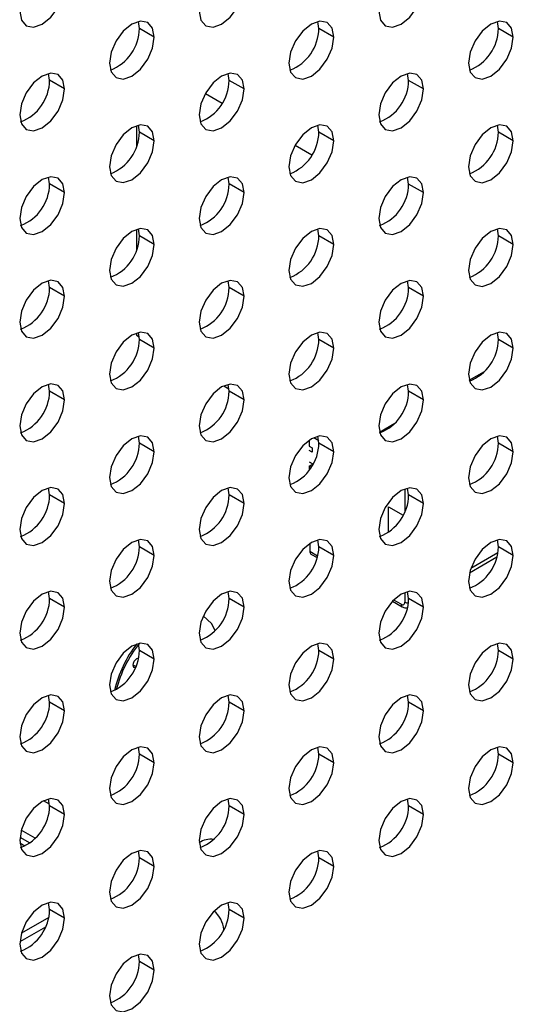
# Model space of a CAD drawing. Header units: millimetres. Extents: x 0 to 1118, y 0 to 864.
# Tile 394 of 438: x 1040 to 1042.34, y 675.92 to 680.58. Entities that reach past the tile are written whole.
import ezdxf

# ---------------------------------------------------------------- set-up
doc = ezdxf.new("R2010")
doc.units = ezdxf.units.MM

msp = doc.modelspace()

# ---------------------------------------------------------------- linework, layer by layer
at = {"color": 7, "linetype": 'Continuous', "lineweight": 25}
for p, q in [((1040.5702, 680.5336), (1040.5656, 680.5665)), ((1041.4187, 680.5335), (1041.4141, 680.5664)), ((1042.2672, 680.5334), (1042.2627, 680.5664)), ((1040.6409, 680.4928), (1040.5702, 680.5336)), ((1041.4894, 680.4927), (1041.4187, 680.5335)), ((1042.3379, 680.4926), (1042.2672, 680.5334)), ((1040.1459, 680.2887), (1040.1413, 680.3216)), ((1040.9944, 680.2886), (1040.9899, 680.3215)), ((1041.843, 680.2885), (1041.8384, 680.3214)), ((1040.2166, 680.2478), (1040.1459, 680.2887)), ((1041.0652, 680.2478), (1040.9944, 680.2886)), ((1041.9137, 680.2477), (1041.843, 680.2885)), ((1040.8822, 680.2265), (1040.9615, 680.1808)), ((1040.556, 680.0739), (1040.556, 679.9744)), ((1040.5702, 680.0437), (1040.5656, 680.0766)), ((1040.6409, 680.0028), (1040.5702, 680.0437)), ((1041.4187, 680.0436), (1041.4141, 680.0765)), ((1041.4894, 680.0028), (1041.4187, 680.0436)), ((1042.2672, 680.0435), (1042.2627, 680.0764)), ((1042.3379, 680.0027), (1042.2672, 680.0435)), ((1041.3065, 679.9816), (1041.3858, 679.9358)), ((1040.1459, 679.7987), (1040.1413, 679.8317)), ((1040.9944, 679.7987), (1040.9899, 679.8316)), ((1041.843, 679.7986), (1041.8384, 679.8315)), ((1040.2166, 679.7579), (1040.1459, 679.7987)), ((1041.0652, 679.7578), (1040.9944, 679.7987)), ((1041.9137, 679.7578), (1041.843, 679.7986)), ((1040.556, 679.5839), (1040.556, 679.4845)), ((1040.5702, 679.5537), (1040.5656, 679.5867)), ((1041.4187, 679.5537), (1041.4141, 679.5866)), ((1042.2672, 679.5536), (1042.2627, 679.5865)), ((1040.6409, 679.5129), (1040.5702, 679.5537)), ((1041.4894, 679.5128), (1041.4187, 679.5537)), ((1042.3379, 679.5128), (1042.2672, 679.5536)), ((1040.1459, 679.3088), (1040.1413, 679.3417)), ((1040.9944, 679.3087), (1040.9899, 679.3417)), ((1041.843, 679.3087), (1041.8384, 679.3416)), ((1040.2166, 679.268), (1040.1459, 679.3088)), ((1041.0652, 679.2679), (1040.9944, 679.3087)), ((1041.9137, 679.2678), (1041.843, 679.3087)), ((1040.556, 679.094), (1040.556, 679.0839)), ((1040.556, 679.0839), (1040.5696, 679.0761)), ((1040.5702, 679.0638), (1040.5656, 679.0967)), ((1040.6409, 679.023), (1040.5702, 679.0638)), ((1041.4187, 679.0637), (1041.4141, 679.0967)), ((1041.4894, 679.0229), (1041.4187, 679.0637)), ((1042.2672, 679.0637), (1042.2627, 679.0966)), ((1042.3379, 679.0228), (1042.2672, 679.0637)), ((1042.1294, 678.8709), (1042.2017, 678.9127)), ((1040.1459, 678.8189), (1040.1413, 678.8518)), ((1040.9701, 678.8449), (1040.9939, 678.8312)), ((1040.9944, 678.8188), (1040.9899, 678.8517)), ((1041.843, 678.8187), (1041.8384, 678.8517)), ((1040.2166, 678.7781), (1040.1459, 678.8189)), ((1041.0652, 678.778), (1040.9944, 678.8188)), ((1041.9137, 678.7779), (1041.843, 678.8187)), ((1041.7051, 678.626), (1041.7775, 678.6677)), ((1041.7475, 678.6418), (1041.7475, 678.6505)), ((1041.7746, 678.6661), (1041.7754, 678.6656)), ((1040.5702, 678.5739), (1040.5656, 678.6068)), ((1041.3944, 678.6), (1041.4181, 678.5863)), ((1041.4187, 678.5738), (1041.4141, 678.6067)), ((1042.2672, 678.5737), (1042.2627, 678.6067)), ((1040.6409, 678.5331), (1040.5702, 678.5739)), ((1041.3727, 678.5875), (1041.3727, 678.5592)), ((1041.3727, 678.5592), (1041.3869, 678.551)), ((1041.3869, 678.551), (1041.3869, 678.5306)), ((1041.4894, 678.533), (1041.4187, 678.5738)), ((1042.3379, 678.5329), (1042.2672, 678.5737)), ((1041.3869, 678.5306), (1041.3727, 678.5388)), ((1041.3727, 678.4857), (1041.3869, 678.4775)), ((1041.3727, 678.4653), (1041.3869, 678.4735)), ((1041.3727, 678.4653), (1041.3727, 678.4464)), ((1041.382, 678.46), (1041.3727, 678.4653)), ((1041.3869, 678.4775), (1041.3869, 678.468)), ((1040.1459, 678.329), (1040.1413, 678.3619)), ((1040.2166, 678.2881), (1040.1459, 678.329)), ((1040.9944, 678.3289), (1040.9899, 678.3618)), ((1041.0652, 678.2881), (1040.9944, 678.3289)), ((1041.843, 678.3288), (1041.8384, 678.3617)), ((1041.9137, 678.288), (1041.843, 678.3288)), ((1041.7475, 678.2734), (1041.8169, 678.2334)), ((1041.7475, 678.1518), (1041.7475, 678.2734)), ((1040.5702, 678.084), (1040.5656, 678.1169)), ((1040.6409, 678.0431), (1040.5702, 678.084)), ((1041.3763, 678.1), (1041.3763, 678.0611)), ((1041.4187, 678.0839), (1041.4141, 678.1168)), ((1041.4894, 678.0431), (1041.4187, 678.0839)), ((1042.2672, 678.0838), (1042.2627, 678.1167)), ((1042.3379, 678.043), (1042.2672, 678.0838)), ((1041.3815, 678.0497), (1041.4108, 678.0328)), ((1042.131, 677.9615), (1042.2603, 678.0361)), ((1040.1459, 677.839), (1040.1413, 677.872)), ((1040.9944, 677.839), (1040.9899, 677.8719)), ((1041.843, 677.8389), (1041.8384, 677.8718)), ((1040.2166, 677.7982), (1040.1459, 677.839)), ((1041.0652, 677.7981), (1040.9944, 677.839)), ((1041.7673, 677.8269), (1041.8128, 677.8007)), ((1041.9137, 677.7981), (1041.843, 677.8389)), ((1040.5702, 677.594), (1040.5656, 677.627)), ((1041.4187, 677.594), (1041.4141, 677.6269)), ((1042.2672, 677.5939), (1042.2627, 677.6268)), ((1040.6409, 677.5532), (1040.5702, 677.594)), ((1041.4894, 677.5531), (1041.4187, 677.594)), ((1042.3379, 677.5531), (1042.2672, 677.5939)), ((1040.1459, 677.3491), (1040.1413, 677.382)), ((1040.2166, 677.3083), (1040.1459, 677.3491)), ((1040.9944, 677.349), (1040.9899, 677.382)), ((1041.0652, 677.3082), (1040.9944, 677.349)), ((1041.843, 677.349), (1041.8384, 677.3819)), ((1041.9137, 677.3081), (1041.843, 677.349)), ((1040.5615, 677.136), (1040.5661, 677.1353)), ((1040.5702, 677.1041), (1040.5656, 677.137)), ((1041.4187, 677.104), (1041.4141, 677.137)), ((1042.2672, 677.104), (1042.2627, 677.1369)), ((1040.6409, 677.0633), (1040.5702, 677.1041)), ((1041.4894, 677.0632), (1041.4187, 677.104)), ((1042.3379, 677.0631), (1042.2672, 677.104)), ((1040.1457, 676.8669), (1040.1173, 676.8833)), ((1040.1459, 676.8592), (1040.1413, 676.8921)), ((1040.9944, 676.8591), (1040.9899, 676.892)), ((1041.843, 676.859), (1041.8384, 676.892)), ((1040.2166, 676.8184), (1040.1459, 676.8592)), ((1041.0652, 676.8183), (1040.9944, 676.8591)), ((1041.9137, 676.8182), (1041.843, 676.859)), ((1040.0782, 676.7059), (1040.0116, 676.7442)), ((1040.0053, 676.7112), (1040.0527, 676.6838)), ((1040.0281, 676.6694), (1040.0052, 676.6827)), ((1040.5702, 676.6142), (1040.5656, 676.6471)), ((1041.4187, 676.6141), (1041.4141, 676.647)), ((1040.6409, 676.5734), (1040.5702, 676.6142)), ((1041.4894, 676.5733), (1041.4187, 676.6141)), ((1040.1459, 676.3693), (1040.1413, 676.4022)), ((1040.2166, 676.3284), (1040.1459, 676.3693)), ((1040.9944, 676.3692), (1040.9899, 676.4021)), ((1041.0652, 676.3284), (1040.9944, 676.3692)), ((1040.1415, 676.3317), (1040.0125, 676.2572)), ((1040.1258, 676.2859), (1040.0048, 676.2161)), ((1040.5702, 676.1243), (1040.5656, 676.1572)), ((1040.6409, 676.0834), (1040.5702, 676.1243))]:
    msp.add_line(p, q, dxfattribs=at)
at = {"color": 8, "linetype": 'Continuous', "lineweight": 25}
for p, q in [((1041.8253, 678.3577), (1041.8253, 678.2509)), ((1041.4128, 678.04), (1041.3763, 678.0611)), ((1042.2647, 678.0555), (1042.1371, 677.9819)), ((1041.8253, 677.8678), (1041.8253, 677.8223)), ((1041.8076, 677.8121), (1041.7727, 677.8323)), ((1040.5531, 677.5175), (1040.5406, 677.5248))]:
    msp.add_line(p, q, dxfattribs=at)
at = {"color": 7, "linetype": 'Continuous', "lineweight": 25, "flags": 128}
for points in [[(1040.0045, 680.6153), (1040.0126, 680.5731), (1040.0356, 680.5466), (1040.07, 680.5399), (1040.1106, 680.5541), (1040.1511, 680.5868), (1040.1856, 680.6332), (1040.2086, 680.6862), (1040.2166, 680.7378)], [(1040.853, 680.6152), (1040.8611, 680.573), (1040.8841, 680.5466), (1040.9185, 680.5399), (1040.9591, 680.554), (1040.9997, 680.5867), (1041.0341, 680.6331), (1041.0571, 680.6862), (1041.0652, 680.7377)], [(1041.7015, 680.6151), (1041.7096, 680.5729), (1041.7326, 680.5465), (1041.767, 680.5398), (1041.8076, 680.5539), (1041.8482, 680.5866), (1041.8826, 680.6331), (1041.9056, 680.6861), (1041.9137, 680.7376)], [(1040.6409, 680.4928), (1040.6328, 680.535), (1040.6098, 680.5614), (1040.5754, 680.5681), (1040.5348, 680.554), (1040.4942, 680.5213), (1040.4598, 680.4748), (1040.4368, 680.4218), (1040.4288, 680.3703)], [(1041.4894, 680.4927), (1041.4813, 680.5349), (1041.4584, 680.5614), (1041.4239, 680.568), (1041.3834, 680.5539), (1041.3428, 680.5212), (1041.3084, 680.4748), (1041.2854, 680.4218), (1041.2773, 680.3702)], [(1042.3379, 680.4926), (1042.3299, 680.5348), (1042.3069, 680.5613), (1042.2725, 680.568), (1042.2319, 680.5539), (1042.1913, 680.5211), (1042.1569, 680.4747), (1042.1339, 680.4217), (1042.1258, 680.3701)], [(1040.4288, 680.3703), (1040.4368, 680.3281), (1040.4598, 680.3016), (1040.4942, 680.2949), (1040.5348, 680.3091), (1040.5754, 680.3418), (1040.6098, 680.3882), (1040.6328, 680.4412), (1040.6409, 680.4928)], [(1041.2773, 680.3702), (1041.2854, 680.328), (1041.3084, 680.3015), (1041.3428, 680.2949), (1041.3834, 680.309), (1041.4239, 680.3417), (1041.4584, 680.3881), (1041.4813, 680.4412), (1041.4894, 680.4927)], [(1042.1258, 680.3701), (1042.1339, 680.3279), (1042.1569, 680.3015), (1042.1913, 680.2948), (1042.2319, 680.3089), (1042.2725, 680.3416), (1042.3069, 680.3881), (1042.3299, 680.4411), (1042.3379, 680.4926)], [(1040.2166, 680.2478), (1040.2086, 680.2901), (1040.1856, 680.3165), (1040.1511, 680.3232), (1040.1106, 680.3091), (1040.07, 680.2763), (1040.0356, 680.2299), (1040.0126, 680.1769), (1040.0045, 680.1254)], [(1041.0652, 680.2478), (1041.0571, 680.29), (1041.0341, 680.3164), (1040.9997, 680.3231), (1040.9591, 680.309), (1040.9185, 680.2763), (1040.8841, 680.2298), (1040.8611, 680.1768), (1040.853, 680.1253)], [(1041.9137, 680.2477), (1041.9056, 680.2899), (1041.8826, 680.3164), (1041.8482, 680.323), (1041.8076, 680.3089), (1041.767, 680.2762), (1041.7326, 680.2298), (1041.7096, 680.1768), (1041.7015, 680.1252)], [(1040.0045, 680.1254), (1040.0126, 680.0832), (1040.0356, 680.0567), (1040.07, 680.05), (1040.1106, 680.0641), (1040.1511, 680.0969), (1040.1856, 680.1433), (1040.2086, 680.1963), (1040.2166, 680.2478)], [(1040.853, 680.1253), (1040.8611, 680.0831), (1040.8841, 680.0566), (1040.9185, 680.0499), (1040.9591, 680.064), (1040.9997, 680.0968), (1041.0341, 680.1432), (1041.0571, 680.1962), (1041.0652, 680.2478)], [(1041.7015, 680.1252), (1041.7096, 680.083), (1041.7326, 680.0565), (1041.767, 680.0499), (1041.8076, 680.064), (1041.8482, 680.0967), (1041.8826, 680.1431), (1041.9056, 680.1961), (1041.9137, 680.2477)], [(1040.6409, 680.0028), (1040.6328, 680.045), (1040.6098, 680.0715), (1040.5754, 680.0782), (1040.5348, 680.0641), (1040.4942, 680.0313), (1040.4598, 679.9849), (1040.4368, 679.9319), (1040.4288, 679.8804)], [(1041.4894, 680.0028), (1041.4813, 680.045), (1041.4584, 680.0714), (1041.4239, 680.0781), (1041.3834, 680.064), (1041.3428, 680.0313), (1041.3084, 679.9848), (1041.2854, 679.9318), (1041.2773, 679.8803)], [(1042.3379, 680.0027), (1042.3299, 680.0449), (1042.3069, 680.0714), (1042.2725, 680.078), (1042.2319, 680.0639), (1042.1913, 680.0312), (1042.1569, 679.9848), (1042.1339, 679.9318), (1042.1258, 679.8802)], [(1040.4288, 679.8804), (1040.4368, 679.8382), (1040.4598, 679.8117), (1040.4942, 679.805), (1040.5348, 679.8191), (1040.5754, 679.8519), (1040.6098, 679.8983), (1040.6328, 679.9513), (1040.6409, 680.0028)], [(1041.2773, 679.8803), (1041.2854, 679.8381), (1041.3084, 679.8116), (1041.3428, 679.8049), (1041.3834, 679.819), (1041.4239, 679.8518), (1041.4584, 679.8982), (1041.4813, 679.9512), (1041.4894, 680.0028)], [(1042.1258, 679.8802), (1042.1339, 679.838), (1042.1569, 679.8115), (1042.1913, 679.8049), (1042.2319, 679.819), (1042.2725, 679.8517), (1042.3069, 679.8981), (1042.3299, 679.9511), (1042.3379, 680.0027)], [(1040.2166, 679.7579), (1040.2086, 679.8001), (1040.1856, 679.8266), (1040.1511, 679.8333), (1040.1106, 679.8192), (1040.07, 679.7864), (1040.0356, 679.74), (1040.0126, 679.687), (1040.0045, 679.6355)], [(1041.0652, 679.7578), (1041.0571, 679.8), (1041.0341, 679.8265), (1040.9997, 679.8332), (1040.9591, 679.8191), (1040.9185, 679.7863), (1040.8841, 679.7399), (1040.8611, 679.6869), (1040.853, 679.6354)], [(1041.9137, 679.7578), (1041.9056, 679.8), (1041.8826, 679.8264), (1041.8482, 679.8331), (1041.8076, 679.819), (1041.767, 679.7863), (1041.7326, 679.7398), (1041.7096, 679.6868), (1041.7015, 679.6353)], [(1040.0045, 679.6355), (1040.0126, 679.5932), (1040.0356, 679.5668), (1040.07, 679.5601), (1040.1106, 679.5742), (1040.1511, 679.607), (1040.1856, 679.6534), (1040.2086, 679.7064), (1040.2166, 679.7579)], [(1040.853, 679.6354), (1040.8611, 679.5932), (1040.8841, 679.5667), (1040.9185, 679.56), (1040.9591, 679.5741), (1040.9997, 679.6069), (1041.0341, 679.6533), (1041.0571, 679.7063), (1041.0652, 679.7578)], [(1041.7015, 679.6353), (1041.7096, 679.5931), (1041.7326, 679.5666), (1041.767, 679.5599), (1041.8076, 679.574), (1041.8482, 679.6068), (1041.8826, 679.6532), (1041.9056, 679.7062), (1041.9137, 679.7578)], [(1040.6409, 679.5129), (1040.6328, 679.5551), (1040.6098, 679.5816), (1040.5754, 679.5883), (1040.5348, 679.5742), (1040.4942, 679.5414), (1040.4598, 679.495), (1040.4368, 679.442), (1040.4288, 679.3905)], [(1041.4894, 679.5128), (1041.4813, 679.555), (1041.4584, 679.5815), (1041.4239, 679.5882), (1041.3834, 679.5741), (1041.3428, 679.5413), (1041.3084, 679.4949), (1041.2854, 679.4419), (1041.2773, 679.3904)], [(1042.3379, 679.5128), (1042.3299, 679.555), (1042.3069, 679.5814), (1042.2725, 679.5881), (1042.2319, 679.574), (1042.1913, 679.5413), (1042.1569, 679.4948), (1042.1339, 679.4418), (1042.1258, 679.3903)], [(1040.4288, 679.3905), (1040.4368, 679.3482), (1040.4598, 679.3218), (1040.4942, 679.3151), (1040.5348, 679.3292), (1040.5754, 679.362), (1040.6098, 679.4084), (1040.6328, 679.4614), (1040.6409, 679.5129)], [(1041.2773, 679.3904), (1041.2854, 679.3482), (1041.3084, 679.3217), (1041.3428, 679.315), (1041.3834, 679.3291), (1041.4239, 679.3619), (1041.4584, 679.4083), (1041.4813, 679.4613), (1041.4894, 679.5128)], [(1042.1258, 679.3903), (1042.1339, 679.3481), (1042.1569, 679.3216), (1042.1913, 679.3149), (1042.2319, 679.329), (1042.2725, 679.3618), (1042.3069, 679.4082), (1042.3299, 679.4612), (1042.3379, 679.5128)], [(1040.2166, 679.268), (1040.2086, 679.3102), (1040.1856, 679.3367), (1040.1511, 679.3434), (1040.1106, 679.3292), (1040.07, 679.2965), (1040.0356, 679.2501), (1040.0126, 679.1971), (1040.0045, 679.1455)], [(1041.0652, 679.2679), (1041.0571, 679.3101), (1041.0341, 679.3366), (1040.9997, 679.3433), (1040.9591, 679.3292), (1040.9185, 679.2964), (1040.8841, 679.25), (1040.8611, 679.197), (1040.853, 679.1455)], [(1041.9137, 679.2678), (1041.9056, 679.31), (1041.8826, 679.3365), (1041.8482, 679.3432), (1041.8076, 679.3291), (1041.767, 679.2963), (1041.7326, 679.2499), (1041.7096, 679.1969), (1041.7015, 679.1454)], [(1040.0045, 679.1455), (1040.0126, 679.1033), (1040.0356, 679.0769), (1040.07, 679.0702), (1040.1106, 679.0843), (1040.1511, 679.117), (1040.1856, 679.1635), (1040.2086, 679.2165), (1040.2166, 679.268)], [(1040.853, 679.1455), (1040.8611, 679.1032), (1040.8841, 679.0768), (1040.9185, 679.0701), (1040.9591, 679.0842), (1040.9997, 679.117), (1041.0341, 679.1634), (1041.0571, 679.2164), (1041.0652, 679.2679)], [(1041.7015, 679.1454), (1041.7096, 679.1032), (1041.7326, 679.0767), (1041.767, 679.07), (1041.8076, 679.0841), (1041.8482, 679.1169), (1041.8826, 679.1633), (1041.9056, 679.2163), (1041.9137, 679.2678)], [(1040.6409, 679.023), (1040.6328, 679.0652), (1040.6098, 679.0917), (1040.5754, 679.0983), (1040.5348, 679.0842), (1040.4942, 679.0515), (1040.4598, 679.0051), (1040.4368, 678.9521), (1040.4288, 678.9005)], [(1041.4894, 679.0229), (1041.4813, 679.0651), (1041.4584, 679.0916), (1041.4239, 679.0983), (1041.3834, 679.0842), (1041.3428, 679.0514), (1041.3084, 679.005), (1041.2854, 678.952), (1041.2773, 678.9004)], [(1042.3379, 679.0228), (1042.3299, 679.065), (1042.3069, 679.0915), (1042.2725, 679.0982), (1042.2319, 679.0841), (1042.1913, 679.0513), (1042.1569, 679.0049), (1042.1339, 678.9519), (1042.1258, 678.9004)], [(1040.4288, 678.9005), (1040.4368, 678.8583), (1040.4598, 678.8319), (1040.4942, 678.8252), (1040.5348, 678.8393), (1040.5754, 678.872), (1040.6098, 678.9184), (1040.6328, 678.9715), (1040.6409, 679.023)], [(1041.2773, 678.9004), (1041.2854, 678.8582), (1041.3084, 678.8318), (1041.3428, 678.8251), (1041.3834, 678.8392), (1041.4239, 678.872), (1041.4584, 678.9184), (1041.4813, 678.9714), (1041.4894, 679.0229)], [(1042.1258, 678.9004), (1042.1339, 678.8582), (1042.1569, 678.8317), (1042.1913, 678.825), (1042.2319, 678.8391), (1042.2725, 678.8719), (1042.3069, 678.9183), (1042.3299, 678.9713), (1042.3379, 679.0228)], [(1040.2166, 678.7781), (1040.2086, 678.8203), (1040.1856, 678.8467), (1040.1511, 678.8534), (1040.1106, 678.8393), (1040.07, 678.8066), (1040.0356, 678.7601), (1040.0126, 678.7071), (1040.0045, 678.6556)], [(1041.0652, 678.778), (1041.0571, 678.8202), (1041.0341, 678.8467), (1040.9997, 678.8533), (1040.9591, 678.8392), (1040.9185, 678.8065), (1040.8841, 678.7601), (1040.8611, 678.7071), (1040.853, 678.6555)], [(1041.9137, 678.7779), (1041.9056, 678.8201), (1041.8826, 678.8466), (1041.8482, 678.8533), (1041.8076, 678.8392), (1041.767, 678.8064), (1041.7326, 678.76), (1041.7096, 678.707), (1041.7015, 678.6554)], [(1040.0045, 678.6556), (1040.0126, 678.6134), (1040.0356, 678.5869), (1040.07, 678.5802), (1040.1106, 678.5944), (1040.1511, 678.6271), (1040.1856, 678.6735), (1040.2086, 678.7265), (1040.2166, 678.7781)], [(1040.853, 678.6555), (1040.8611, 678.6133), (1040.8841, 678.5869), (1040.9185, 678.5802), (1040.9591, 678.5943), (1040.9997, 678.627), (1041.0341, 678.6734), (1041.0571, 678.7265), (1041.0652, 678.778)], [(1041.7015, 678.6554), (1041.7096, 678.6132), (1041.7326, 678.5868), (1041.767, 678.5801), (1041.8076, 678.5942), (1041.8482, 678.627), (1041.8826, 678.6734), (1041.9056, 678.7264), (1041.9137, 678.7779)], [(1040.6409, 678.5331), (1040.6328, 678.5753), (1040.6098, 678.6017), (1040.5754, 678.6084), (1040.5348, 678.5943), (1040.4942, 678.5616), (1040.4598, 678.5151), (1040.4368, 678.4621), (1040.4288, 678.4106)], [(1041.4894, 678.533), (1041.4813, 678.5752), (1041.4584, 678.6017), (1041.4239, 678.6083), (1041.3834, 678.5942), (1041.3428, 678.5615), (1041.3084, 678.5151), (1041.2854, 678.4621), (1041.2773, 678.4105)], [(1042.3379, 678.5329), (1042.3299, 678.5751), (1042.3069, 678.6016), (1042.2725, 678.6083), (1042.2319, 678.5942), (1042.1913, 678.5614), (1042.1569, 678.515), (1042.1339, 678.462), (1042.1258, 678.4104)], [(1040.4288, 678.4106), (1040.4368, 678.3684), (1040.4598, 678.3419), (1040.4942, 678.3352), (1040.5348, 678.3494), (1040.5754, 678.3821), (1040.6098, 678.4285), (1040.6328, 678.4815), (1040.6409, 678.5331)], [(1041.2773, 678.4105), (1041.2854, 678.3683), (1041.3084, 678.3419), (1041.3428, 678.3352), (1041.3834, 678.3493), (1041.4239, 678.382), (1041.4584, 678.4284), (1041.4813, 678.4815), (1041.4894, 678.533)], [(1042.1258, 678.4104), (1042.1339, 678.3682), (1042.1569, 678.3418), (1042.1913, 678.3351), (1042.2319, 678.3492), (1042.2725, 678.3819), (1042.3069, 678.4284), (1042.3299, 678.4814), (1042.3379, 678.5329)], [(1040.2166, 678.2881), (1040.2086, 678.3304), (1040.1856, 678.3568), (1040.1511, 678.3635), (1040.1106, 678.3494), (1040.07, 678.3166), (1040.0356, 678.2702), (1040.0126, 678.2172), (1040.0045, 678.1657)], [(1041.0652, 678.2881), (1041.0571, 678.3303), (1041.0341, 678.3567), (1040.9997, 678.3634), (1040.9591, 678.3493), (1040.9185, 678.3166), (1040.8841, 678.2701), (1040.8611, 678.2171), (1040.853, 678.1656)], [(1041.9137, 678.288), (1041.9056, 678.3302), (1041.8826, 678.3567), (1041.8482, 678.3633), (1041.8076, 678.3492), (1041.767, 678.3165), (1041.7326, 678.2701), (1041.7096, 678.2171), (1041.7015, 678.1655)], [(1040.0045, 678.1657), (1040.0126, 678.1235), (1040.0356, 678.097), (1040.07, 678.0903), (1040.1106, 678.1044), (1040.1511, 678.1372), (1040.1856, 678.1836), (1040.2086, 678.2366), (1040.2166, 678.2881)], [(1040.853, 678.1656), (1040.8611, 678.1234), (1040.8841, 678.0969), (1040.9185, 678.0902), (1040.9591, 678.1044), (1040.9997, 678.1371), (1041.0341, 678.1835), (1041.0571, 678.2365), (1041.0652, 678.2881)], [(1041.7015, 678.1655), (1041.7096, 678.1233), (1041.7326, 678.0968), (1041.767, 678.0902), (1041.8076, 678.1043), (1041.8482, 678.137), (1041.8826, 678.1834), (1041.9056, 678.2365), (1041.9137, 678.288)], [(1040.6409, 678.0431), (1040.6328, 678.0854), (1040.6098, 678.1118), (1040.5754, 678.1185), (1040.5348, 678.1044), (1040.4942, 678.0716), (1040.4598, 678.0252), (1040.4368, 677.9722), (1040.4288, 677.9207)], [(1041.4894, 678.0431), (1041.4813, 678.0853), (1041.4584, 678.1117), (1041.4239, 678.1184), (1041.3834, 678.1043), (1041.3428, 678.0716), (1041.3084, 678.0251), (1041.2854, 677.9721), (1041.2773, 677.9206)], [(1042.3379, 678.043), (1042.3299, 678.0852), (1042.3069, 678.1117), (1042.2725, 678.1183), (1042.2319, 678.1042), (1042.1913, 678.0715), (1042.1569, 678.0251), (1042.1339, 677.9721), (1042.1258, 677.9205)], [(1040.4288, 677.9207), (1040.4368, 677.8785), (1040.4598, 677.852), (1040.4942, 677.8453), (1040.5348, 677.8594), (1040.5754, 677.8922), (1040.6098, 677.9386), (1040.6328, 677.9916), (1040.6409, 678.0431)], [(1041.2773, 677.9206), (1041.2854, 677.8784), (1041.3084, 677.8519), (1041.3428, 677.8452), (1041.3834, 677.8593), (1041.4239, 677.8921), (1041.4584, 677.9385), (1041.4813, 677.9915), (1041.4894, 678.0431)], [(1042.1258, 677.9205), (1042.1339, 677.8783), (1042.1569, 677.8518), (1042.1913, 677.8452), (1042.2319, 677.8593), (1042.2725, 677.892), (1042.3069, 677.9384), (1042.3299, 677.9914), (1042.3379, 678.043)], [(1040.2166, 677.7982), (1040.2086, 677.8404), (1040.1856, 677.8669), (1040.1511, 677.8736), (1040.1106, 677.8595), (1040.07, 677.8267), (1040.0356, 677.7803), (1040.0126, 677.7273), (1040.0045, 677.6758)], [(1041.0652, 677.7981), (1041.0571, 677.8403), (1041.0341, 677.8668), (1040.9997, 677.8735), (1040.9591, 677.8594), (1040.9185, 677.8266), (1040.8841, 677.7802), (1040.8611, 677.7272), (1040.853, 677.6757)], [(1041.9137, 677.7981), (1041.9056, 677.8403), (1041.8826, 677.8667), (1041.8482, 677.8734), (1041.8076, 677.8593), (1041.767, 677.8266), (1041.7326, 677.7801), (1041.7096, 677.7271), (1041.7015, 677.6756)], [(1040.0045, 677.6758), (1040.0126, 677.6335), (1040.0356, 677.6071), (1040.07, 677.6004), (1040.1106, 677.6145), (1040.1511, 677.6473), (1040.1856, 677.6937), (1040.2086, 677.7467), (1040.2166, 677.7982)], [(1040.853, 677.6757), (1040.8611, 677.6335), (1040.8841, 677.607), (1040.9185, 677.6003), (1040.9591, 677.6144), (1040.9997, 677.6472), (1041.0341, 677.6936), (1041.0571, 677.7466), (1041.0652, 677.7981)], [(1040.9287, 677.6877), (1040.9109, 677.721), (1040.8715, 677.7576)], [(1041.7015, 677.6756), (1041.7096, 677.6334), (1041.7326, 677.6069), (1041.767, 677.6002), (1041.8076, 677.6143), (1041.8482, 677.6471), (1041.8826, 677.6935), (1041.9056, 677.7465), (1041.9137, 677.7981)], [(1040.6409, 677.5532), (1040.6328, 677.5954), (1040.6098, 677.6219), (1040.5754, 677.6286), (1040.5348, 677.6145), (1040.4942, 677.5817), (1040.4598, 677.5353), (1040.4368, 677.4823), (1040.4288, 677.4308)], [(1041.4894, 677.5531), (1041.4813, 677.5953), (1041.4584, 677.6218), (1041.4239, 677.6285), (1041.3834, 677.6144), (1041.3428, 677.5816), (1041.3084, 677.5352), (1041.2854, 677.4822), (1041.2773, 677.4307)], [(1042.3379, 677.5531), (1042.3299, 677.5953), (1042.3069, 677.6217), (1042.2725, 677.6284), (1042.2319, 677.6143), (1042.1913, 677.5816), (1042.1569, 677.5351), (1042.1339, 677.4821), (1042.1258, 677.4306)], [(1040.4288, 677.4308), (1040.4368, 677.3885), (1040.4598, 677.3621), (1040.4942, 677.3554), (1040.5348, 677.3695), (1040.5754, 677.4023), (1040.6098, 677.4487), (1040.6328, 677.5017), (1040.6409, 677.5532)], [(1040.5506, 677.5119), (1040.5458, 677.5131), (1040.5419, 677.5176), (1040.5406, 677.5248), (1040.5419, 677.5335), (1040.5458, 677.5425), (1040.5516, 677.5503), (1040.5585, 677.5559)], [(1040.5585, 677.5559), (1040.5654, 677.5583), (1040.5662, 677.5583)], [(1041.2773, 677.4307), (1041.2854, 677.3885), (1041.3084, 677.362), (1041.3428, 677.3553), (1041.3834, 677.3694), (1041.4239, 677.4022), (1041.4584, 677.4486), (1041.4813, 677.5016), (1041.4894, 677.5531)], [(1042.1258, 677.4306), (1042.1339, 677.3884), (1042.1569, 677.3619), (1042.1913, 677.3552), (1042.2319, 677.3693), (1042.2725, 677.4021), (1042.3069, 677.4485), (1042.3299, 677.5015), (1042.3379, 677.5531)], [(1040.2166, 677.3083), (1040.2086, 677.3505), (1040.1856, 677.377), (1040.1511, 677.3837), (1040.1106, 677.3695), (1040.07, 677.3368), (1040.0356, 677.2904), (1040.0126, 677.2374), (1040.0045, 677.1858)], [(1041.0652, 677.3082), (1041.0571, 677.3504), (1041.0341, 677.3769), (1040.9997, 677.3836), (1040.9591, 677.3695), (1040.9185, 677.3367), (1040.8841, 677.2903), (1040.8611, 677.2373), (1040.853, 677.1858)], [(1041.9137, 677.3081), (1041.9056, 677.3503), (1041.8826, 677.3768), (1041.8482, 677.3835), (1041.8076, 677.3694), (1041.767, 677.3366), (1041.7326, 677.2902), (1041.7096, 677.2372), (1041.7015, 677.1857)], [(1040.0045, 677.1858), (1040.0126, 677.1436), (1040.0356, 677.1172), (1040.07, 677.1105), (1040.1106, 677.1246), (1040.1511, 677.1573), (1040.1856, 677.2038), (1040.2086, 677.2568), (1040.2166, 677.3083)], [(1040.853, 677.1858), (1040.8611, 677.1435), (1040.8841, 677.1171), (1040.9185, 677.1104), (1040.9591, 677.1245), (1040.9997, 677.1573), (1041.0341, 677.2037), (1041.0571, 677.2567), (1041.0652, 677.3082)], [(1041.7015, 677.1857), (1041.7096, 677.1435), (1041.7326, 677.117), (1041.767, 677.1103), (1041.8076, 677.1244), (1041.8482, 677.1572), (1041.8826, 677.2036), (1041.9056, 677.2566), (1041.9137, 677.3081)], [(1040.6409, 677.0633), (1040.6328, 677.1055), (1040.6098, 677.132), (1040.5754, 677.1387), (1040.5348, 677.1245), (1040.4942, 677.0918), (1040.4598, 677.0454), (1040.4368, 676.9924), (1040.4288, 676.9408)], [(1041.4894, 677.0632), (1041.4813, 677.1054), (1041.4584, 677.1319), (1041.4239, 677.1386), (1041.3834, 677.1245), (1041.3428, 677.0917), (1041.3084, 677.0453), (1041.2854, 676.9923), (1041.2773, 676.9408)], [(1042.3379, 677.0631), (1042.3299, 677.1053), (1042.3069, 677.1318), (1042.2725, 677.1385), (1042.2319, 677.1244), (1042.1913, 677.0916), (1042.1569, 677.0452), (1042.1339, 676.9922), (1042.1258, 676.9407)], [(1040.4288, 676.9408), (1040.4368, 676.8986), (1040.4598, 676.8722), (1040.4942, 676.8655), (1040.5348, 676.8796), (1040.5754, 676.9123), (1040.6098, 676.9588), (1040.6328, 677.0118), (1040.6409, 677.0633)], [(1041.2773, 676.9408), (1041.2854, 676.8985), (1041.3084, 676.8721), (1041.3428, 676.8654), (1041.3834, 676.8795), (1041.4239, 676.9123), (1041.4584, 676.9587), (1041.4813, 677.0117), (1041.4894, 677.0632)], [(1042.1258, 676.9407), (1042.1339, 676.8985), (1042.1569, 676.872), (1042.1913, 676.8653), (1042.2319, 676.8794), (1042.2725, 676.9122), (1042.3069, 676.9586), (1042.3299, 677.0116), (1042.3379, 677.0631)], [(1040.2166, 676.8184), (1040.2086, 676.8606), (1040.1856, 676.887), (1040.1511, 676.8937), (1040.1106, 676.8796), (1040.07, 676.8469), (1040.0356, 676.8004), (1040.0126, 676.7474), (1040.0045, 676.6959)], [(1041.0652, 676.8183), (1041.0571, 676.8605), (1041.0341, 676.887), (1040.9997, 676.8936), (1040.9591, 676.8795), (1040.9185, 676.8468), (1040.8841, 676.8004), (1040.8611, 676.7474), (1040.853, 676.6958)], [(1041.9137, 676.8182), (1041.9056, 676.8604), (1041.8826, 676.8869), (1041.8482, 676.8936), (1041.8076, 676.8795), (1041.767, 676.8467), (1041.7326, 676.8003), (1041.7096, 676.7473), (1041.7015, 676.6957)], [(1040.0045, 676.6959), (1040.0126, 676.6537), (1040.0356, 676.6272), (1040.07, 676.6205), (1040.1106, 676.6347), (1040.1511, 676.6674), (1040.1856, 676.7138), (1040.2086, 676.7668), (1040.2166, 676.8184)], [(1040.853, 676.6958), (1040.8611, 676.6536), (1040.8841, 676.6272), (1040.9185, 676.6205), (1040.9591, 676.6346), (1040.9997, 676.6673), (1041.0341, 676.7137), (1041.0571, 676.7668), (1041.0652, 676.8183)], [(1041.7015, 676.6957), (1041.7096, 676.6535), (1041.7326, 676.6271), (1041.767, 676.6204), (1041.8076, 676.6345), (1041.8482, 676.6673), (1041.8826, 676.7137), (1041.9056, 676.7667), (1041.9137, 676.8182)], [(1040.6409, 676.5734), (1040.6328, 676.6156), (1040.6098, 676.642), (1040.5754, 676.6487), (1040.5348, 676.6346), (1040.4942, 676.6019), (1040.4598, 676.5554), (1040.4368, 676.5024), (1040.4288, 676.4509)], [(1041.4894, 676.5733), (1041.4813, 676.6155), (1041.4584, 676.642), (1041.4239, 676.6486), (1041.3834, 676.6345), (1041.3428, 676.6018), (1041.3084, 676.5554), (1041.2854, 676.5024), (1041.2773, 676.4508)], [(1040.4288, 676.4509), (1040.4368, 676.4087), (1040.4598, 676.3822), (1040.4942, 676.3755), (1040.5348, 676.3897), (1040.5754, 676.4224), (1040.6098, 676.4688), (1040.6328, 676.5218), (1040.6409, 676.5734)], [(1041.2773, 676.4508), (1041.2854, 676.4086), (1041.3084, 676.3822), (1041.3428, 676.3755), (1041.3834, 676.3896), (1041.4239, 676.4223), (1041.4584, 676.4687), (1041.4813, 676.5218), (1041.4894, 676.5733)], [(1040.2166, 676.3284), (1040.2086, 676.3707), (1040.1856, 676.3971), (1040.1511, 676.4038), (1040.1106, 676.3897), (1040.07, 676.3569), (1040.0356, 676.3105), (1040.0126, 676.2575), (1040.0045, 676.206)], [(1041.0652, 676.3284), (1041.0571, 676.3706), (1041.0341, 676.397), (1040.9997, 676.4037), (1040.9591, 676.3896), (1040.9185, 676.3569), (1040.8841, 676.3104), (1040.8611, 676.2574), (1040.853, 676.2059)], [(1040.0045, 676.206), (1040.0126, 676.1638), (1040.0356, 676.1373), (1040.07, 676.1306), (1040.1106, 676.1447), (1040.1511, 676.1775), (1040.1856, 676.2239), (1040.2086, 676.2769), (1040.2166, 676.3284)], [(1040.853, 676.2059), (1040.8611, 676.1637), (1040.8841, 676.1372), (1040.9185, 676.1305), (1040.9591, 676.1447), (1040.9997, 676.1774), (1041.0341, 676.2238), (1041.0571, 676.2768), (1041.0652, 676.3284)], [(1040.6409, 676.0834), (1040.6328, 676.1257), (1040.6098, 676.1521), (1040.5754, 676.1588), (1040.5348, 676.1447), (1040.4942, 676.1119), (1040.4598, 676.0655), (1040.4368, 676.0125), (1040.4288, 675.961)], [(1040.4288, 675.961), (1040.4368, 675.9188), (1040.4598, 675.8923), (1040.4942, 675.8856), (1040.5348, 675.8997), (1040.5754, 675.9325), (1040.6098, 675.9789), (1040.6328, 676.0319), (1040.6409, 676.0834)]]:
    msp.add_lwpolyline(points, dxfattribs=at)
at = {"color": 7, "linetype": 'Continuous', "lineweight": 25}
for centre, radius, start, end in [((1040.3577, 680.536), 0.2125, 290.8517, 359.3594), ((1041.2062, 680.5359), 0.2125, 290.8517, 359.3594), ((1042.0547, 680.5358), 0.2125, 290.8517, 359.3594), ((1039.9334, 680.291), 0.2125, 290.8517, 359.3594), ((1040.782, 680.291), 0.2125, 290.8517, 359.3594), ((1041.6305, 680.2909), 0.2125, 290.8517, 359.3594), ((1040.3577, 680.046), 0.2125, 290.8517, 359.3594), ((1041.2062, 680.046), 0.2125, 290.8517, 359.3594), ((1042.0547, 680.0459), 0.2125, 290.8517, 359.3594), ((1039.9334, 679.8011), 0.2125, 290.8517, 359.3594), ((1040.782, 679.801), 0.2125, 290.8517, 359.3594), ((1041.6305, 679.801), 0.2125, 290.8517, 359.3594), ((1040.3577, 679.5561), 0.2125, 290.8517, 359.3594), ((1041.2062, 679.556), 0.2125, 290.8517, 359.3594), ((1042.0547, 679.556), 0.2125, 290.8517, 359.3594), ((1039.9334, 679.3112), 0.2125, 290.8517, 359.3594), ((1040.782, 679.3111), 0.2125, 290.8517, 359.3594), ((1041.6305, 679.311), 0.2125, 290.8517, 359.3594), ((1040.3577, 679.0662), 0.2125, 290.8517, 359.3594), ((1041.2062, 679.0661), 0.2125, 290.8517, 359.3594), ((1042.0547, 679.066), 0.2125, 290.8517, 359.3594), ((1039.9334, 678.8213), 0.2125, 290.8517, 359.3594), ((1040.782, 678.8212), 0.2125, 290.8517, 359.3594), ((1041.6305, 678.8211), 0.2125, 290.8517, 359.3594), ((1040.3577, 678.5763), 0.2125, 290.8517, 359.3594), ((1041.2054, 678.5765), 0.2133, 291.483, 359.2765), ((1042.0547, 678.5761), 0.2125, 290.8517, 359.3594), ((1039.9334, 678.3313), 0.2125, 290.8517, 359.3594), ((1040.782, 678.3313), 0.2125, 290.8517, 359.3594), ((1041.6305, 678.3312), 0.2125, 290.8517, 359.3594), ((1040.3577, 678.0863), 0.2125, 290.8517, 359.3594), ((1041.2062, 678.0863), 0.2125, 290.8517, 359.3594), ((1042.0547, 678.0862), 0.2125, 290.8517, 359.3594), ((1041.3885, 678.0598), 0.0123, 173.7012, 234.9867), ((1039.9334, 677.8414), 0.2125, 290.8517, 359.3594), ((1040.782, 677.8413), 0.2125, 290.8517, 359.3594), ((1041.6305, 677.8413), 0.2125, 290.8517, 359.3594), ((1041.8145, 677.8206), 0.0109, 230.7967, 9.214), ((1041.019, 677.2681), 0.5831, 142.289, 166.5118), ((1041.0281, 677.2629), 0.5854, 141.4242, 165.5817), ((1040.3577, 677.5964), 0.2125, 290.8517, 359.3594), ((1041.2062, 677.5963), 0.2125, 290.8517, 359.3594), ((1042.0547, 677.5963), 0.2125, 290.8517, 359.3594), ((1039.9334, 677.3515), 0.2125, 290.8517, 359.3594), ((1040.782, 677.3514), 0.2125, 290.8517, 359.3594), ((1041.6305, 677.3513), 0.2125, 290.8517, 359.3594), ((1040.3577, 677.1065), 0.2125, 290.8517, 359.3594), ((1041.2062, 677.1064), 0.2125, 290.8517, 359.3594), ((1042.0547, 677.1063), 0.2125, 290.8517, 359.3594), ((1039.9334, 676.8616), 0.2125, 290.8517, 359.3594), ((1040.782, 676.8615), 0.2125, 290.8517, 359.3594), ((1041.6305, 676.8614), 0.2125, 290.8517, 359.3594), ((1040.9067, 676.609), 0.0926, 80.9193, 125.0908), ((1040.3577, 676.6166), 0.2125, 290.8517, 359.3594), ((1041.2062, 676.6165), 0.2125, 290.8517, 359.3594), ((1039.9334, 676.3716), 0.2125, 290.8517, 359.3594), ((1040.782, 676.3716), 0.2125, 290.8517, 359.3594), ((1040.8411, 676.264), 0.1285, 4.9243, 49.8973), ((1040.3577, 676.1266), 0.2125, 290.8517, 359.3594)]:
    msp.add_arc(centre, radius, start, end, dxfattribs=at)
at = {"color": 8, "linetype": 'Continuous', "lineweight": 25}
for centre, radius, start, end in [((1041.8195, 677.8106), 0.012, 172.7413, 235.9725), ((1041.8421, 677.8538), 0.0357, 241.8829, 269.1265)]:
    msp.add_arc(centre, radius, start, end, dxfattribs=at)
at = {"color": 7, "linetype": 'Continuous', "lineweight": 25}
msp.add_open_spline([(1041.8128, 677.8007), (1041.8182, 677.798), (1041.8261, 677.7942), (1041.8345, 677.7954), (1041.8371, 677.7957)], degree=3, knots=[0, 0, 0, 0, 0.695008, 1, 1, 1, 1], dxfattribs=at)

doc.saveas('drawing.dxf')
